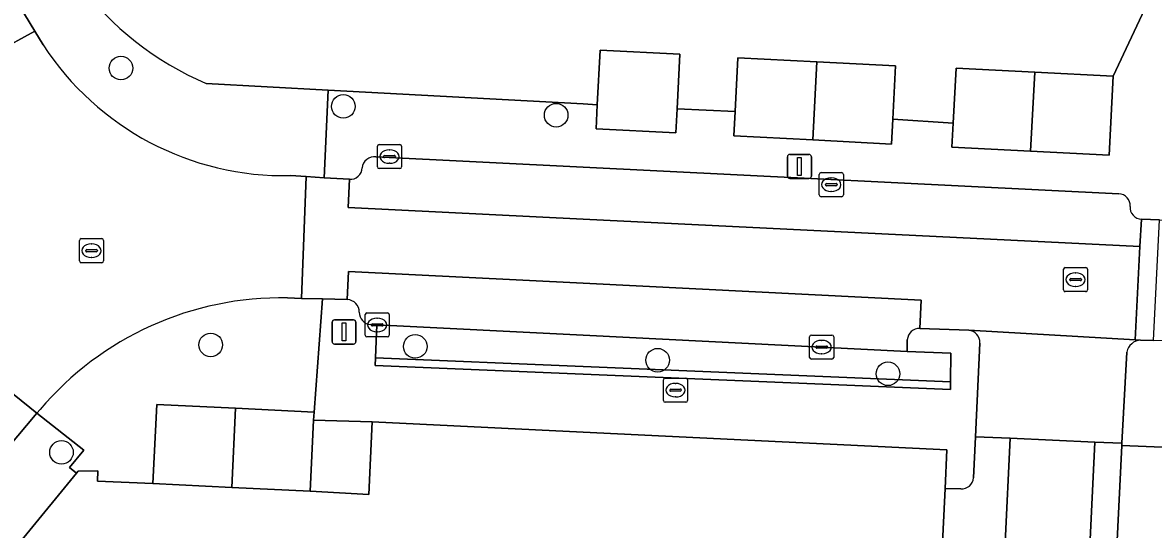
# Model space of a CAD drawing. Extents: x 162989 to 165008, y 383432 to 384338.
# Drawn here: x 164476.75 to 164523.65, y 383591.76 to 383612.76 of the extents above; entities that cross this region are included whole.
import ezdxf

# ---------------------------------------------------------------- set-up
doc = ezdxf.new("R2010")
doc.units = 0
for name, color, linetype in [('IMGEO_Boom', 7, 'Continuous'), ('IMGEO_Erf', 7, 'Continuous'), ('IMGEO_Kolk', 7, 'Continuous'), ('IMGEO_Lichtmast', 7, 'Continuous'), ('IMGEO_Muur', 7, 'Continuous'), ('IMGEO_Pand', 7, 'Continuous'), ('IMGEO_Parkeervlak_open', 7, 'Continuous'), ('IMGEO_Rijbaan_lokaal_open', 7, 'Continuous'), ('IMGEO_Rioolput', 7, 'Continuous'), ('IMGEO_Voetpad_open', 7, 'Continuous')]:
    doc.layers.add(name, color=color, linetype=linetype)

msp = doc.modelspace()

# ---------------------------------------------------------------- linework, layer by layer
at = {"layer": 'IMGEO_Boom'}
for centre in [(164480.826, 383610.878), (164490.05, 383609.29), (164498.879, 383608.925), (164484.548, 383599.404), (164493.032, 383599.341), (164503.088, 383598.769), (164512.641, 383598.207), (164478.358, 383594.95)]:
    msp.add_circle(centre, 0.489, dxfattribs=at)
at = {"layer": 'IMGEO_Erf'}
for points in [[(164484.359, 383610.24), (164489.42, 383609.966), (164500, 383609.392), (164500.584, 383609.36), (164500.701, 383611.628), (164504.012, 383611.458), (164503.895, 383609.188), (164506.302, 383609.072), (164506.417, 383611.309), (164509.685, 383611.141), (164512.956, 383610.973), (164512.842, 383608.763), (164515.348, 383608.602), (164515.465, 383610.879), (164518.728, 383610.711), (164521.988, 383610.544), (164523.617, 383614.03)], [(164514.887, 383590.928), (164515.008, 383593.45), (164515.085, 383595.058), (164500, 383595.791), (164491.245, 383596.217), (164491.106, 383593.199), (164488.677, 383593.338), (164485.419, 383593.495), (164482.151, 383593.652), (164479.846, 383593.756), (164479.866, 383594.186), (164479.046, 383594.167), (164478.977, 383594.082), (164464.304, 383576.181)], [(164528.397, 383594.983), (164522.337, 383595.229), (164522.049, 383589.34), (164527.005, 383589.104)]]:
    msp.add_lwpolyline(points, dxfattribs=at)
msp.add_arc((164489.637, 383622.438), 13.291, 217.1959, 246.6013, dxfattribs=at)
at = {"layer": 'IMGEO_Kolk'}
for p, q in [((164491.464, 383606.785), (164491.464, 383607.637)), ((164491.539, 383607.711), (164492.391, 383607.711)), ((164491.952, 383607.491), (164491.977, 383607.491)), ((164492.465, 383607.637), (164492.465, 383606.785)), ((164491.723, 383607.205), (164491.723, 383607.217)), ((164492.161, 383607.168), (164491.763, 383607.168)), ((164491.766, 383607.254), (164492.164, 383607.254)), ((164492.207, 383607.217), (164492.207, 383607.205)), ((164492.391, 383606.711), (164491.539, 383606.711)), ((164491.975, 383606.931), (164491.95, 383606.931)), ((164509.789, 383605.62), (164509.789, 383606.472)), ((164509.864, 383606.546), (164510.716, 383606.546)), ((164510.79, 383606.472), (164510.79, 383605.62)), ((164510.048, 383606.04), (164510.048, 383606.052)), ((164510.486, 383606.003), (164510.088, 383606.003)), ((164510.091, 383606.089), (164510.489, 383606.089)), ((164510.277, 383606.326), (164510.302, 383606.326)), ((164510.532, 383606.052), (164510.532, 383606.04)), ((164510.716, 383605.546), (164509.864, 383605.546)), ((164510.3, 383605.766), (164510.275, 383605.766)), ((164490.955, 383599.806), (164490.955, 383600.658)), ((164491.03, 383600.732), (164491.882, 383600.732)), ((164491.443, 383600.512), (164491.468, 383600.512)), ((164491.956, 383600.658), (164491.956, 383599.806)), ((164491.214, 383600.226), (164491.214, 383600.238)), ((164491.652, 383600.189), (164491.254, 383600.189)), ((164491.257, 383600.275), (164491.655, 383600.275)), ((164491.466, 383599.952), (164491.441, 383599.952)), ((164491.698, 383600.238), (164491.698, 383600.226)), ((164491.882, 383599.732), (164491.03, 383599.732)), ((164509.39, 383598.886), (164509.39, 383599.738)), ((164509.465, 383599.812), (164510.317, 383599.812)), ((164509.878, 383599.592), (164509.903, 383599.592)), ((164510.391, 383599.738), (164510.391, 383598.886)), ((164509.649, 383599.306), (164509.649, 383599.318)), ((164510.087, 383599.269), (164509.689, 383599.269)), ((164509.692, 383599.355), (164510.09, 383599.355)), ((164509.901, 383599.032), (164509.876, 383599.032)), ((164510.133, 383599.318), (164510.133, 383599.306)), ((164510.317, 383598.812), (164509.465, 383598.812)), ((164503.403, 383598.028), (164504.255, 383598.028)), ((164503.328, 383597.102), (164503.328, 383597.954)), ((164503.63, 383597.571), (164504.028, 383597.571)), ((164503.816, 383597.808), (164503.841, 383597.808)), ((164504.329, 383597.954), (164504.329, 383597.102)), ((164503.587, 383597.522), (164503.587, 383597.534)), ((164504.025, 383597.485), (164503.627, 383597.485)), ((164503.839, 383597.248), (164503.814, 383597.248)), ((164504.071, 383597.534), (164504.071, 383597.522)), ((164504.255, 383597.028), (164503.403, 383597.028))]:
    msp.add_line(p, q, dxfattribs=at)
for points in [[(164491.464, 383606.785), (164491.464, 383607.637)], [(164491.539, 383607.711), (164492.391, 383607.711)], [(164492.465, 383607.637), (164492.465, 383606.785)], [(164492.391, 383606.711), (164491.539, 383606.711)], [(164509.789, 383605.62), (164509.789, 383606.472)], [(164509.864, 383606.546), (164510.716, 383606.546)], [(164510.79, 383606.472), (164510.79, 383605.62)], [(164510.716, 383605.546), (164509.864, 383605.546)], [(164490.955, 383599.806), (164490.955, 383600.658)], [(164491.03, 383600.732), (164491.882, 383600.732)], [(164491.956, 383600.658), (164491.956, 383599.806)], [(164491.882, 383599.732), (164491.03, 383599.732)], [(164509.39, 383598.886), (164509.39, 383599.738)], [(164509.465, 383599.812), (164510.317, 383599.812)], [(164510.391, 383599.738), (164510.391, 383598.886)], [(164510.317, 383598.812), (164509.465, 383598.812)], [(164503.403, 383598.028), (164504.255, 383598.028)], [(164503.328, 383597.102), (164503.328, 383597.954)], [(164504.329, 383597.954), (164504.329, 383597.102)], [(164504.255, 383597.028), (164503.403, 383597.028)]]:
    msp.add_lwpolyline(points, dxfattribs=at)
for centre, radius, start, end in [((164491.541, 383607.635), 0.0765, 91.552, 178.448), ((164491.541, 383607.635), 0.0765, 91.552, 178.448), ((164492.389, 383607.635), 0.0765, 1.552, 88.448), ((164492.389, 383607.635), 0.0765, 1.552, 88.448), ((164491.763, 383607.214), 0.0403, 85.8775, 175.7526), ((164491.76, 383607.204), 0.0366, 178.938, 274.7102), ((164492.164, 383607.211), 0.043, 264.8664, 352.4533), ((164492.168, 383607.216), 0.0386, 1.7309, 96.639), ((164491.541, 383606.787), 0.0765, 181.552, 268.448), ((164491.541, 383606.787), 0.0765, 181.552, 268.448), ((164492.389, 383606.787), 0.0765, 271.552, 358.448), ((164492.389, 383606.787), 0.0765, 271.552, 358.448), ((164509.866, 383606.47), 0.0765, 91.552, 178.448), ((164509.866, 383606.47), 0.0765, 91.552, 178.448), ((164510.714, 383606.47), 0.0765, 1.552, 88.448), ((164510.714, 383606.47), 0.0765, 1.552, 88.448), ((164510.088, 383606.049), 0.0403, 85.8775, 175.7526), ((164510.085, 383606.039), 0.0366, 178.938, 274.7102), ((164510.489, 383606.046), 0.043, 264.8664, 352.4533), ((164510.493, 383606.051), 0.0386, 1.7309, 96.639), ((164509.866, 383605.622), 0.0765, 181.552, 268.448), ((164509.866, 383605.622), 0.0765, 181.552, 268.448), ((164510.714, 383605.622), 0.0765, 271.552, 358.448), ((164510.714, 383605.622), 0.0765, 271.552, 358.448), ((164491.032, 383600.656), 0.0765, 91.552, 178.448), ((164491.032, 383600.656), 0.0765, 91.552, 178.448), ((164491.88, 383600.656), 0.0765, 1.552, 88.448), ((164491.88, 383600.656), 0.0765, 1.552, 88.448), ((164491.254, 383600.235), 0.0403, 85.8775, 175.7526), ((164491.251, 383600.225), 0.0366, 178.938, 274.7102), ((164491.655, 383600.232), 0.043, 264.8664, 352.4533), ((164491.659, 383600.237), 0.0386, 1.7309, 96.639), ((164491.032, 383599.808), 0.0765, 181.552, 268.448), ((164491.032, 383599.808), 0.0765, 181.552, 268.448), ((164491.88, 383599.808), 0.0765, 271.552, 358.448), ((164491.88, 383599.808), 0.0765, 271.552, 358.448), ((164509.467, 383599.736), 0.0765, 91.552, 178.448), ((164509.467, 383599.736), 0.0765, 91.552, 178.448), ((164510.315, 383599.736), 0.0765, 1.552, 88.448), ((164510.315, 383599.736), 0.0765, 1.552, 88.448), ((164509.689, 383599.315), 0.0403, 85.8775, 175.7526), ((164509.686, 383599.305), 0.0366, 178.938, 274.7102), ((164510.09, 383599.312), 0.043, 264.8664, 352.4533), ((164510.094, 383599.317), 0.0386, 1.7309, 96.639), ((164509.467, 383598.888), 0.0765, 181.552, 268.448), ((164509.467, 383598.888), 0.0765, 181.552, 268.448), ((164510.315, 383598.888), 0.0765, 271.552, 358.448), ((164510.315, 383598.888), 0.0765, 271.552, 358.448), ((164503.405, 383597.952), 0.0765, 91.552, 178.448), ((164503.405, 383597.952), 0.0765, 91.552, 178.448), ((164504.253, 383597.952), 0.0765, 1.552, 88.448), ((164504.253, 383597.952), 0.0765, 1.552, 88.448), ((164503.627, 383597.531), 0.0403, 85.8775, 175.7526), ((164504.032, 383597.533), 0.0386, 1.7309, 96.639), ((164503.405, 383597.104), 0.0765, 181.552, 268.448), ((164503.405, 383597.104), 0.0765, 181.552, 268.448), ((164503.624, 383597.521), 0.0366, 178.938, 274.7102), ((164504.028, 383597.528), 0.043, 264.8664, 352.4533), ((164504.253, 383597.104), 0.0765, 271.552, 358.448), ((164504.253, 383597.104), 0.0765, 271.552, 358.448)]:
    msp.add_arc(centre, radius, start, end, dxfattribs=at)
for centre, major_axis, ratio, start_param, end_param in [((164491.951, 383607.211), (-0.387, 0.002), 0.722429, 4.712389, 7.853982), ((164491.976, 383607.211), (-0.39, 0.002), 0.717154, 1.570796, 4.712389), ((164510.276, 383606.046), (-0.387, 0.002), 0.722429, 4.712389, 7.853982), ((164510.301, 383606.046), (-0.39, 0.002), 0.717154, 1.570796, 4.712389), ((164491.442, 383600.232), (-0.387, 0.002), 0.722429, 4.712389, 7.853982), ((164491.467, 383600.232), (-0.39, 0.002), 0.717154, 1.570796, 4.712389), ((164509.877, 383599.312), (-0.387, 0.002), 0.722429, 4.712389, 7.853982), ((164509.902, 383599.312), (-0.39, 0.002), 0.717154, 1.570796, 4.712389), ((164503.815, 383597.528), (-0.387, 0.002), 0.722429, 4.712389, 7.853982), ((164503.84, 383597.528), (-0.39, 0.002), 0.717154, 1.570796, 4.712389)]:
    msp.add_ellipse(centre, major_axis=major_axis, ratio=ratio, start_param=start_param, end_param=end_param, dxfattribs=at)
at = {"layer": 'IMGEO_Lichtmast'}
for p, q in [((164508.473, 383606.402), (164508.473, 383607.202)), ((164508.473, 383607.202), (164508.473, 383606.402)), ((164508.573, 383607.302), (164509.363, 383607.302)), ((164509.363, 383607.302), (164508.573, 383607.302)), ((164509.463, 383607.202), (164509.463, 383606.402)), ((164509.463, 383606.402), (164509.463, 383607.202)), ((164509.363, 383606.302), (164508.573, 383606.302)), ((164508.573, 383606.302), (164509.363, 383606.302)), ((164489.682, 383600.441), (164490.472, 383600.441)), ((164490.472, 383600.441), (164489.682, 383600.441)), ((164489.582, 383599.541), (164489.582, 383600.341)), ((164489.582, 383600.341), (164489.582, 383599.541)), ((164490.572, 383600.341), (164490.572, 383599.541)), ((164490.572, 383599.541), (164490.572, 383600.341)), ((164490.472, 383599.441), (164489.682, 383599.441)), ((164489.682, 383599.441), (164490.472, 383599.441))]:
    msp.add_line(p, q, dxfattribs=at)
for points in [[(164508.893, 383607.177), (164509.043, 383607.177), (164509.043, 383606.427), (164508.893, 383606.427), (164508.893, 383607.177)], [(164490.002, 383600.316), (164490.152, 383600.316), (164490.152, 383599.566), (164490.002, 383599.566), (164490.002, 383600.316)]]:
    msp.add_lwpolyline(points, dxfattribs=at)
for centre, start, end in [((164508.573, 383607.202), 90, 180), ((164508.573, 383607.202), 90, 180), ((164509.363, 383607.202), 0, 90), ((164509.363, 383607.202), 360, 90), ((164508.573, 383606.402), 180, 270), ((164508.573, 383606.402), 180, 270), ((164509.363, 383606.402), 270, 0), ((164509.363, 383606.402), 270, 0), ((164489.682, 383600.341), 90, 180), ((164489.682, 383600.341), 90, 180), ((164490.472, 383600.341), 0, 90), ((164490.472, 383600.341), 360, 90), ((164489.682, 383599.541), 180, 270), ((164489.682, 383599.541), 180, 270), ((164490.472, 383599.541), 270, 0), ((164490.472, 383599.541), 270, 0)]:
    msp.add_arc(centre, 0.1, start, end, dxfattribs=at)
at = {"layer": 'IMGEO_Muur'}
msp.add_lwpolyline([(164491.383, 383598.869), (164491.369, 383598.557), (164500, 383598.196), (164515.238, 383597.558), (164515.241, 383597.869), (164500, 383598.508)], close=True, dxfattribs=at)
at = {"layer": 'IMGEO_Pand'}
for points in [[(164503.895, 383609.188), (164504.012, 383611.458), (164500.701, 383611.628), (164500.584, 383609.36), (164500.533, 383608.361), (164503.844, 383608.191)], [(164509.685, 383611.141), (164506.417, 383611.309), (164506.302, 383609.072), (164506.251, 383608.066), (164509.52, 383607.898)], [(164509.685, 383611.141), (164509.52, 383607.898), (164512.789, 383607.73), (164512.842, 383608.763), (164512.956, 383610.973)], [(164518.558, 383607.429), (164518.728, 383610.711), (164515.465, 383610.879), (164515.348, 383608.602), (164515.296, 383607.596)], [(164518.558, 383607.429), (164521.82, 383607.262), (164521.988, 383610.544), (164518.728, 383610.711)], [(164485.579, 383596.778), (164482.308, 383596.935), (164482.151, 383593.652), (164485.419, 383593.495)], [(164485.579, 383596.778), (164485.419, 383593.495), (164488.677, 383593.338), (164488.819, 383596.29), (164488.835, 383596.621)]]:
    msp.add_lwpolyline(points, close=True, dxfattribs=at)
at = {"layer": 'IMGEO_Parkeervlak_open'}
for points in [[(164522.218, 383605.67), (164500, 383606.77), (164491.399, 383607.195)], [(164490.3, 383606.269), (164490.245, 383605.1), (164500, 383604.618), (164523.089, 383603.477), (164523.16, 383604.622)], [(164513.965, 383600.086), (164514.02, 383601.256), (164500, 383601.957), (164490.269, 383602.444), (164490.214, 383601.282)], [(164491.181, 383600.246), (164491.441, 383600.234), (164500, 383599.805), (164513.435, 383599.131), (164513.443, 383599.614)]]:
    msp.add_lwpolyline(points, dxfattribs=at)
msp.add_lwpolyline([(164513.435, 383599.131), (164500, 383599.805), (164491.441, 383600.234), (164491.383, 383598.869), (164500, 383598.508), (164515.241, 383597.869), (164515.25, 383599.068)], close=True, dxfattribs=at)
for centre, radius, start, end in [((164491.334, 383606.69), 0.509, 82.6576, 173.8251), ((164490.337, 383606.759), 0.491, 265.6669, 358.4034), ((164522.183, 383605.167), 0.505, 357.5422, 86.0087), ((164523.154, 383605.092), 0.47, 173.4917, 270.7605), ((164490.192, 383600.765), 0.518, 359.6937, 87.6), ((164491.222, 383600.756), 0.512, 179.3717, 265.4073), ((164513.95, 383599.578), 0.508, 88.2798, 175.9609)]:
    msp.add_arc(centre, radius, start, end, dxfattribs=at)
at = {"layer": 'IMGEO_Rijbaan_lokaal_open'}
for points in [[(164469.964, 383624.796), (164468.909, 383626.484), (164467.909, 383625.9), (164467.073, 383627.317), (164463.707, 383625.214), (164464.946, 383623.114), (164465.991, 383623.694), (164472.836, 383612.087), (164471.825, 383611.479), (164472.547, 383609.838), (164477.251, 383612.41), (164476.823, 383613.115), (164476.307, 383613.964), (164475.29, 383613.396), (164471.957, 383619.019), (164473.657, 383619.986)], [(164477.598, 383611.84), (164477.251, 383612.41), (164472.547, 383609.838), (164472.843, 383609.251)], [(164487.732, 383601.35), (164488.321, 383601.334), (164488.513, 383606.382)], [(164488.513, 383606.382), (164487.858, 383606.424)], [(164469.233, 383588.449), (164470.182, 383587.697), (164471.459, 383589.253), (164470.556, 383589.992), (164475.205, 383595.855), (164476.116, 383595.124), (164477.342, 383596.57), (164472.688, 383600.32), (164471.412, 383598.901), (164473.085, 383597.55), (164468.536, 383591.915), (164467.574, 383592.692), (164466.863, 383593.266), (164465.059, 383591.053), (164465.263, 383590.894), (164466.587, 383589.855), (164463.334, 383585.892), (164458.679, 383580.276), (164458.026, 383580.894)], [(164472.688, 383600.32), (164477.342, 383596.57), (164477.471, 383596.722)]]:
    msp.add_lwpolyline(points, dxfattribs=at)
for points in [[(164488.513, 383606.382), (164488.321, 383601.334), (164489.179, 383601.31), (164490.214, 383601.282), (164490.269, 383602.444), (164500, 383601.957), (164514.02, 383601.256), (164513.965, 383600.086), (164515.991, 383600.008), (164522.898, 383599.619), (164523.089, 383603.477), (164500, 383604.618), (164490.245, 383605.1), (164490.3, 383606.269), (164489.255, 383606.335)], [(164523.123, 383599.606), (164523.657, 383599.59), (164523.905, 383604.582), (164523.16, 383604.622), (164523.089, 383603.477), (164522.898, 383599.619)], [(164515.073, 383569.579), (164514.596, 383559.651), (164519.5, 383559.415), (164521.228, 383595.378), (164517.713, 383595.532), (164516.461, 383569.512)]]:
    msp.add_lwpolyline(points, close=True, dxfattribs=at)
for centre, radius, start, end in [((164487.586, 383618.336), 11.915, 213.0369, 271.3062), ((164487.462, 383588.259), 13.094, 88.8193, 139.7341)]:
    msp.add_arc(centre, radius, start, end, dxfattribs=at)
at = {"layer": 'IMGEO_Rioolput'}
for p, q in [((164479.104, 383602.883), (164479.104, 383603.735)), ((164479.179, 383603.809), (164480.031, 383603.809)), ((164480.105, 383603.735), (164480.105, 383602.883)), ((164479.363, 383603.303), (164479.363, 383603.315)), ((164479.801, 383603.266), (164479.403, 383603.266)), ((164479.406, 383603.352), (164479.804, 383603.352)), ((164479.592, 383603.589), (164479.617, 383603.589)), ((164479.847, 383603.315), (164479.847, 383603.303)), ((164480.031, 383602.809), (164479.179, 383602.809)), ((164479.615, 383603.029), (164479.59, 383603.029)), ((164519.922, 383601.685), (164519.922, 383602.537)), ((164519.997, 383602.611), (164520.849, 383602.611)), ((164520.41, 383602.391), (164520.435, 383602.391)), ((164520.923, 383602.537), (164520.923, 383601.685)), ((164520.181, 383602.105), (164520.181, 383602.117)), ((164520.619, 383602.068), (164520.221, 383602.068)), ((164520.224, 383602.154), (164520.622, 383602.154)), ((164520.433, 383601.831), (164520.408, 383601.831)), ((164520.665, 383602.117), (164520.665, 383602.105)), ((164520.849, 383601.611), (164519.997, 383601.611))]:
    msp.add_line(p, q, dxfattribs=at)
for points in [[(164479.104, 383602.883), (164479.104, 383603.735)], [(164479.179, 383603.809), (164480.031, 383603.809)], [(164480.105, 383603.735), (164480.105, 383602.883)], [(164480.031, 383602.809), (164479.179, 383602.809)], [(164519.922, 383601.685), (164519.922, 383602.537)], [(164519.997, 383602.611), (164520.849, 383602.611)], [(164520.923, 383602.537), (164520.923, 383601.685)], [(164520.849, 383601.611), (164519.997, 383601.611)]]:
    msp.add_lwpolyline(points, dxfattribs=at)
for centre, radius, start, end in [((164479.181, 383603.733), 0.0765, 91.552, 178.448), ((164479.181, 383603.733), 0.0765, 91.552, 178.448), ((164480.029, 383603.733), 0.0765, 1.552, 88.448), ((164480.029, 383603.733), 0.0765, 1.552, 88.448), ((164479.403, 383603.312), 0.0403, 85.8775, 175.7526), ((164479.4, 383603.302), 0.0366, 178.938, 274.7102), ((164479.804, 383603.309), 0.043, 264.8664, 352.4533), ((164479.808, 383603.314), 0.0386, 1.7309, 96.639), ((164479.181, 383602.885), 0.0765, 181.552, 268.448), ((164479.181, 383602.885), 0.0765, 181.552, 268.448), ((164480.029, 383602.885), 0.0765, 271.552, 358.448), ((164480.029, 383602.885), 0.0765, 271.552, 358.448), ((164519.999, 383602.535), 0.0765, 91.552, 178.448), ((164519.999, 383602.535), 0.0765, 91.552, 178.448), ((164520.847, 383602.535), 0.0765, 1.552, 88.448), ((164520.847, 383602.535), 0.0765, 1.552, 88.448), ((164520.221, 383602.114), 0.0403, 85.8775, 175.7526), ((164520.218, 383602.104), 0.0366, 178.938, 274.7102), ((164520.622, 383602.111), 0.043, 264.8664, 352.4533), ((164520.626, 383602.116), 0.0386, 1.7309, 96.639), ((164519.999, 383601.687), 0.0765, 181.552, 268.448), ((164519.999, 383601.687), 0.0765, 181.552, 268.448), ((164520.847, 383601.687), 0.0765, 271.552, 358.448), ((164520.847, 383601.687), 0.0765, 271.552, 358.448)]:
    msp.add_arc(centre, radius, start, end, dxfattribs=at)
for centre, major_axis, ratio, start_param, end_param in [((164479.591, 383603.309), (-0.387, 0.002), 0.722429, 4.712389, 7.853982), ((164479.616, 383603.309), (-0.39, 0.002), 0.717154, 1.570796, 4.712389), ((164520.409, 383602.111), (-0.387, 0.002), 0.722429, 4.712389, 7.853982), ((164520.434, 383602.111), (-0.39, 0.002), 0.717154, 1.570796, 4.712389)]:
    msp.add_ellipse(centre, major_axis=major_axis, ratio=ratio, start_param=start_param, end_param=end_param, dxfattribs=at)
at = {"layer": 'IMGEO_Voetpad_open'}
for points in [[(164479.05, 383614.403), (164476.823, 383613.115), (164477.251, 383612.41), (164477.598, 383611.84)], [(164527.02, 383613.855), (164523.617, 383614.03), (164521.988, 383610.544), (164521.82, 383607.262), (164518.558, 383607.429), (164515.296, 383607.596), (164515.348, 383608.602), (164512.842, 383608.763), (164512.789, 383607.73), (164509.52, 383607.898), (164506.251, 383608.066), (164506.302, 383609.072), (164503.895, 383609.188), (164503.844, 383608.191), (164500.533, 383608.361), (164500.584, 383609.36), (164500, 383609.392), (164489.42, 383609.966), (164489.255, 383606.335), (164490.3, 383606.269)], [(164487.858, 383606.424), (164488.513, 383606.382), (164489.255, 383606.335), (164489.42, 383609.966), (164484.359, 383610.24)], [(164491.399, 383607.195), (164500, 383606.77), (164522.218, 383605.67)], [(164523.16, 383604.622), (164523.905, 383604.582), (164524.053, 383604.574)], [(164477.471, 383596.722), (164477.342, 383596.57), (164479.281, 383595.037), (164478.697, 383594.319), (164478.977, 383594.082), (164479.046, 383594.167), (164479.866, 383594.186), (164479.846, 383593.756), (164482.151, 383593.652), (164482.308, 383596.935), (164485.579, 383596.778), (164488.835, 383596.621), (164489.179, 383601.31), (164488.321, 383601.334), (164487.732, 383601.35)], [(164490.214, 383601.282), (164489.179, 383601.31), (164488.835, 383596.621), (164488.819, 383596.29), (164491.245, 383596.217), (164500, 383595.791), (164515.085, 383595.058), (164515.008, 383593.45), (164515.66, 383593.436)], [(164500, 383598.196), (164491.369, 383598.557), (164491.383, 383598.869), (164491.441, 383600.234), (164491.181, 383600.246)], [(164515.991, 383600.008), (164513.965, 383600.086)], [(164523.123, 383599.606), (164522.898, 383599.619), (164515.991, 383600.008)], [(164513.443, 383599.614), (164513.435, 383599.131), (164515.25, 383599.068), (164515.241, 383597.869), (164515.238, 383597.558), (164500, 383598.196)], [(164516.194, 383593.888), (164516.273, 383595.595), (164516.452, 383599.482)], [(164516.452, 383599.482), (164516.273, 383595.595), (164517.713, 383595.532), (164521.228, 383595.378), (164522.342, 383595.329), (164522.549, 383599.106)], [(164524.589, 383599.563), (164523.657, 383599.59), (164523.123, 383599.606)], [(164522.549, 383599.106), (164522.342, 383595.329), (164522.337, 383595.229), (164528.397, 383594.983)], [(164449.607, 383548.179), (164449.759, 383551.449), (164453.659, 383551.269), (164453.876, 383556.088), (164453.208, 383556.119), (164453.355, 383559.297), (164453.502, 383562.457), (164454.944, 383562.39), (164455.07, 383564.655), (164457.854, 383568.121), (164462.822, 383567.833), (164462.781, 383567.123), (164464.27, 383567.08), (164464.076, 383570.892), (164464.304, 383576.181), (164478.977, 383594.082), (164478.697, 383594.319), (164479.281, 383595.037), (164477.342, 383596.57), (164476.116, 383595.124)], [(164515.66, 383593.436), (164515.008, 383593.45), (164514.887, 383590.928), (164514.57, 383584.319), (164513.864, 383569.637), (164515.073, 383569.579), (164516.461, 383569.512), (164517.713, 383595.532), (164516.273, 383595.595), (164516.194, 383593.888)]]:
    msp.add_lwpolyline(points, dxfattribs=at)
for points in [[(164491.245, 383596.217), (164488.819, 383596.29), (164488.677, 383593.338), (164491.106, 383593.199)], [(164521.732, 383582.678), (164522.049, 383589.34), (164522.337, 383595.229), (164522.342, 383595.329), (164521.228, 383595.378), (164519.5, 383559.415), (164514.596, 383559.651), (164515.073, 383569.579), (164513.864, 383569.637), (164513.774, 383567.776), (164513.62, 383564.576), (164512.622, 383564.624), (164512.295, 383557.795), (164520.575, 383557.378), (164520.908, 383564.366), (164521.067, 383567.706)]]:
    msp.add_lwpolyline(points, close=True, dxfattribs=at)
for centre, radius, start, end in [((164489.637, 383622.438), 13.291, 217.1959, 246.6013), ((164487.586, 383618.336), 11.915, 213.0369, 271.3062), ((164491.334, 383606.69), 0.509, 82.6576, 173.8251), ((164490.337, 383606.759), 0.491, 265.6669, 358.4034), ((164522.183, 383605.167), 0.505, 357.5422, 86.0087), ((164523.154, 383605.092), 0.47, 173.4917, 270.7605), ((164487.462, 383588.259), 13.094, 88.8193, 139.7341), ((164490.192, 383600.765), 0.518, 359.6937, 87.6), ((164491.222, 383600.756), 0.512, 179.3717, 265.4073), ((164513.95, 383599.578), 0.508, 88.2798, 175.9609), ((164515.944, 383599.501), 0.509, 357.8154, 84.6489), ((164515.944, 383599.501), 0.509, 357.8154, 84.6489), ((164523.16, 383598.984), 0.624, 93.4429, 168.674), ((164523.16, 383598.984), 0.624, 93.4429, 168.674), ((164515.691, 383593.941), 0.506, 266.4906, 354.0013), ((164515.691, 383593.941), 0.506, 266.4906, 354.0013)]:
    msp.add_arc(centre, radius, start, end, dxfattribs=at)

doc.saveas('drawing.dxf')
